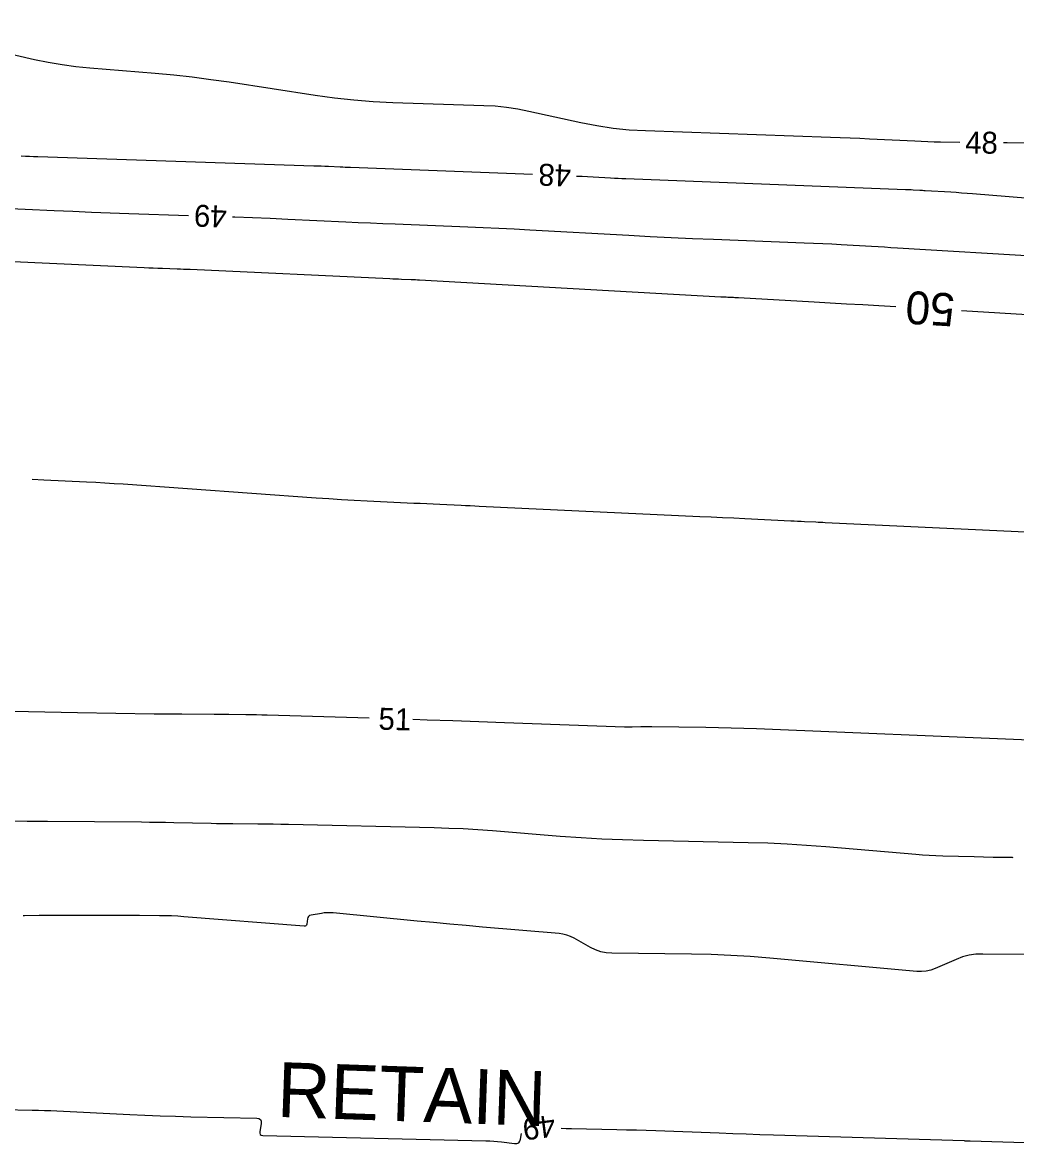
# Model space of a CAD drawing. Extents: x 2384780 to 2405861, y 547869 to 573706.
# Drawn here: x 2392661.1 to 2392751.8, y 552618.3 to 552720.5 of the extents above; entities that cross this region are included whole.
import ezdxf

# ---------------------------------------------------------------- set-up
doc = ezdxf.new("R2010")
doc.units = 0
for name, color, linetype in [('Breaklines', 7, 'Continuous'), ('Old_Level_60', 7, 'Continuous'), ('Old_Level_61', 7, 'Continuous')]:
    doc.layers.add(name, color=color, linetype=linetype)

msp = doc.modelspace()

# ---------------------------------------------------------------- linework, layer by layer
at = {"layer": 'Old_Level_60'}
for points in [[(2392746.60125, 552709.5845), (2392744.845, 552709.60525), (2392744.259, 552709.615), (2392743.6735, 552709.6305), (2392743.088, 552709.65175), (2392742.503, 552709.6785), (2392738.3585, 552709.88825), (2392737.47025, 552709.9315), (2392736.582, 552709.971), (2392735.6935, 552710.007), (2392734.805, 552710.0395), (2392717.91575, 552710.62125), (2392716.432, 552710.70625), (2392714.95675, 552710.8585), (2392713.49, 552711.078), (2392712.0315, 552711.36475), (2392707.28175, 552712.41125), (2392706.26075, 552712.61175), (2392705.234, 552712.76475), (2392704.20125, 552712.87), (2392703.1625, 552712.928), (2392694.85575, 552713.1995), (2392693.078, 552713.28425), (2392691.3055, 552713.422), (2392689.53775, 552713.6125), (2392687.77475, 552713.85625), (2392679.93575, 552715.05925), (2392678.254, 552715.302), (2392676.569, 552715.515), (2392674.8805, 552715.69825), (2392673.18825, 552715.8515), (2392667.22475, 552716.339), (2392665.95025, 552716.4665), (2392664.683, 552716.64025), (2392663.423, 552716.86), (2392662.17025, 552717.12575), (2392647.4785, 552720.52325)], [(2392758.29875, 552709.41075), (2392750.9265, 552709.5265), (2392750.601, 552709.5315)], [(2392660.95675, 552708.34675), (2392661.335, 552708.33), (2392661.713, 552708.3145), (2392662.09125, 552708.3), (2392662.46925, 552708.287), (2392687.6645, 552707.45425), (2392687.995, 552707.44275), (2392688.3255, 552707.43025), (2392688.656, 552707.4165), (2392688.98625, 552707.4015), (2392690.0655, 552707.35125), (2392690.297, 552707.34075), (2392690.52825, 552707.33075), (2392690.7595, 552707.321), (2392690.99075, 552707.312), (2392707.62, 552706.6695)], [(2392711.617, 552706.514), (2392711.65725, 552706.5125), (2392712.14925, 552706.49025), (2392712.641, 552706.466), (2392713.1325, 552706.4395), (2392714.73825, 552706.3495), (2392715.0825, 552706.331), (2392715.42675, 552706.314), (2392715.771, 552706.2985), (2392716.11525, 552706.2845), (2392741.6315, 552705.29725), (2392741.81175, 552705.28975), (2392741.992, 552705.2815), (2392742.1725, 552705.2725), (2392742.3525, 552705.26275), (2392742.94125, 552705.2295), (2392743.0675, 552705.22225), (2392743.19375, 552705.215), (2392743.31975, 552705.2075), (2392743.446, 552705.2), (2392745.76975, 552705.0605), (2392746.2675, 552705.02925), (2392746.76525, 552704.99525), (2392747.2625, 552704.9585), (2392747.75975, 552704.91875), (2392761.508, 552703.786)], [(2392656.00525, 552703.7425), (2392663.95325, 552703.3755), (2392665.65625, 552703.2995), (2392667.35975, 552703.22925), (2392669.0635, 552703.16475), (2392670.76725, 552703.1055), (2392676.231, 552702.925)], [(2392680.22875, 552702.7905), (2392680.43675, 552702.78325), (2392682.05325, 552702.7215), (2392683.6695, 552702.6545), (2392685.2855, 552702.582), (2392690.564, 552702.33625), (2392691.69525, 552702.28475), (2392692.8265, 552702.23525), (2392693.958, 552702.18825), (2392695.0895, 552702.1435), (2392701.70225, 552701.888), (2392703.11925, 552701.83025), (2392704.53575, 552701.76625), (2392705.95225, 552701.69625), (2392707.36825, 552701.62), (2392716.39775, 552701.11475), (2392718.333, 552701.01075), (2392720.26825, 552700.915), (2392722.20425, 552700.8275), (2392724.1405, 552700.7485), (2392732.3965, 552700.429), (2392733.243, 552700.39425), (2392734.0895, 552700.356), (2392734.9355, 552700.31375), (2392735.7815, 552700.2675), (2392738.54475, 552700.111), (2392739.13675, 552700.07725), (2392739.729, 552700.043), (2392740.321, 552700.008), (2392740.913, 552699.97275), (2392754.212, 552699.17475)], [(2392661.94375, 552678.86375), (2392663.01525, 552678.80975), (2392666.924, 552678.62325), (2392667.7615, 552678.58075), (2392668.5985, 552678.5335), (2392669.4355, 552678.48125), (2392670.272, 552678.42425), (2392687.86075, 552677.174), (2392689.02475, 552677.0945), (2392690.18925, 552677.0215), (2392691.354, 552676.95525), (2392692.51925, 552676.8955), (2392696.7685, 552676.6895), (2392697.36325, 552676.66075), (2392697.958, 552676.6325), (2392698.55275, 552676.60425), (2392699.1475, 552676.5765), (2392701.0905, 552676.48625), (2392701.50675, 552676.46675), (2392701.92325, 552676.4475), (2392702.3395, 552676.428), (2392702.75575, 552676.40875), (2392722.88275, 552675.473), (2392723.91175, 552675.425), (2392724.941, 552675.37625), (2392725.97, 552675.32725), (2392726.999, 552675.27775), (2392731.1745, 552675.07575), (2392731.48775, 552675.06025), (2392731.80125, 552675.045), (2392732.11475, 552675.02925), (2392732.42825, 552675.01325), (2392733.452, 552674.961), (2392733.6715, 552674.95), (2392733.89075, 552674.93925), (2392734.11025, 552674.9285), (2392734.32975, 552674.91825), (2392755.85575, 552673.9195)], [(2392692.69975, 552657.05075), (2392683.38875, 552657.3335), (2392682.909, 552657.347), (2392682.429, 552657.3585), (2392681.94925, 552657.3675), (2392681.46925, 552657.3745), (2392679.90125, 552657.394), (2392679.5655, 552657.39775), (2392679.2295, 552657.401), (2392678.8935, 552657.40325), (2392678.5575, 552657.405), (2392675.613, 552657.41725), (2392674.982, 552657.421), (2392674.35125, 552657.4265), (2392673.72025, 552657.434), (2392673.0895, 552657.44325), (2392666.1045, 552657.55825), (2392664.60775, 552657.5845), (2392663.111, 552657.6145), (2392661.61425, 552657.64775), (2392660.11775, 552657.68475)], [(2392752.975, 552655.0725), (2392728.06175, 552656.07675), (2392726.901, 552656.11975), (2392725.74025, 552656.15525), (2392724.57925, 552656.18325), (2392723.418, 552656.20375), (2392718.49275, 552656.2745), (2392718.2455, 552656.27675), (2392717.99825, 552656.277), (2392717.75075, 552656.275), (2392717.5035, 552656.27075), (2392716.69575, 552656.25325), (2392716.52275, 552656.25075), (2392716.3495, 552656.2505), (2392716.1765, 552656.253), (2392716.0035, 552656.258), (2392705.05025, 552656.65), (2392702.703, 552656.7325), (2392700.35575, 552656.81175), (2392698.00825, 552656.88775), (2392696.698, 552656.9285)], [(2392752.57975, 552635.495), (2392748.69675, 552635.553), (2392748.069, 552635.52975), (2392747.4545, 552635.44075), (2392746.85325, 552635.286), (2392746.265, 552635.06575), (2392744.365, 552634.23925), (2392743.9535, 552634.08925), (2392743.53325, 552633.9935), (2392743.10425, 552633.95225), (2392742.6665, 552633.965), (2392729.26075, 552635.18), (2392727.4815, 552635.32375), (2392725.70025, 552635.432), (2392723.9175, 552635.5055), (2392722.13275, 552635.5435), (2392714.84625, 552635.62775), (2392714.33175, 552635.665), (2392713.83375, 552635.765), (2392713.35275, 552635.9275), (2392712.8885, 552636.15275), (2392711.39925, 552636.99075), (2392711.0745, 552637.15175), (2392710.73825, 552637.27575), (2392710.3905, 552637.36275), (2392710.03125, 552637.41275), (2392703.0545, 552638.012), (2392701.55975, 552638.1425), (2392700.06525, 552638.27675), (2392698.571, 552638.41525), (2392697.07725, 552638.5575), (2392689.41125, 552639.298), (2392689.14475, 552639.315), (2392688.879, 552639.31425), (2392688.61375, 552639.29575), (2392688.34925, 552639.2595), (2392687.40725, 552639.09875), (2392687.27725, 552639.05875), (2392687.1785, 552638.9885), (2392687.111, 552638.8875), (2392687.075, 552638.7565), (2392687.00825, 552638.27825), (2392686.983, 552638.18975), (2392686.93525, 552638.12875), (2392686.8655, 552638.09525), (2392686.7735, 552638.08975), (2392675.7965, 552638.95525), (2392675.24175, 552638.99375), (2392674.6865, 552639.02175), (2392674.13075, 552639.0395), (2392673.57475, 552639.0465), (2392671.7575, 552639.05275), (2392671.368, 552639.054), (2392670.97875, 552639.0555), (2392670.58925, 552639.05675), (2392670.19975, 552639.058), (2392663.94125, 552639.07925), (2392662.60025, 552639.07225), (2392661.26025, 552639.0425), (2392661.1315, 552639.03725)], [(2392659.3155, 552621.38425), (2392661.9565, 552621.32425), (2392662.52225, 552621.3095), (2392663.088, 552621.29125), (2392663.6535, 552621.269), (2392664.219, 552621.243), (2392670.861, 552620.91625), (2392672.252, 552620.8525), (2392673.6435, 552620.79775), (2392675.03525, 552620.7525), (2392676.42725, 552620.71625), (2392682.4525, 552620.58), (2392682.654, 552620.546), (2392682.78725, 552620.4555), (2392682.85175, 552620.308), (2392682.848, 552620.1035), (2392682.7235, 552619.343), (2392682.72075, 552619.19975), (2392682.766, 552619.0965), (2392682.85925, 552619.03275), (2392683.00025, 552619.00875), (2392703.35275, 552618.51325), (2392703.712, 552618.50025), (2392704.0705, 552618.47825), (2392704.42825, 552618.44775), (2392704.7855, 552618.40825), (2392705.9755, 552618.2625), (2392706.1885, 552618.2665), (2392706.3515, 552618.337), (2392706.46475, 552618.474), (2392706.52825, 552618.67725), (2392706.6115, 552619.1885)], [(2392710.2175, 552619.65325), (2392710.68175, 552619.641), (2392711.1565, 552619.63075), (2392715.31075, 552619.5505), (2392716.20075, 552619.53125), (2392717.09075, 552619.508), (2392717.98075, 552619.48075), (2392718.8705, 552619.4495), (2392724.64275, 552619.2335), (2392725.8795, 552619.18825), (2392727.11675, 552619.145), (2392728.35375, 552619.10375), (2392729.59075, 552619.06475), (2392747.00375, 552618.5285), (2392747.0565, 552618.527), (2392747.109, 552618.52525), (2392747.1615, 552618.52375), (2392747.21425, 552618.522), (2392747.386, 552618.5165), (2392747.42275, 552618.51525), (2392747.4595, 552618.51425), (2392747.4965, 552618.513), (2392747.53325, 552618.51175), (2392754.5205, 552618.289)]]:
    msp.add_lwpolyline(points, dxfattribs=at)
at = {"layer": 'Old_Level_61'}
for points in [[(2392646.89175, 552699.33025), (2392672.1735, 552698.16275), (2392672.58975, 552698.14425), (2392673.006, 552698.127), (2392673.42225, 552698.11125), (2392673.8385, 552698.09675), (2392675.19875, 552698.052), (2392675.49, 552698.04175), (2392675.7815, 552698.03075), (2392676.07275, 552698.0185), (2392676.36425, 552698.0055), (2392694.58525, 552697.157), (2392694.855, 552697.14475), (2392695.12475, 552697.133), (2392695.3945, 552697.12175), (2392695.66425, 552697.111), (2392696.54575, 552697.077), (2392696.7345, 552697.06925), (2392696.9235, 552697.06075), (2392697.11225, 552697.0515), (2392697.301, 552697.04125), (2392724.78525, 552695.5035), (2392724.947, 552695.495), (2392725.10875, 552695.487), (2392725.2705, 552695.4795), (2392725.43225, 552695.473), (2392725.96075, 552695.4525), (2392726.074, 552695.448), (2392726.18725, 552695.44275), (2392726.3005, 552695.437), (2392726.41375, 552695.431), (2392733.309, 552695.04025), (2392734.7865, 552694.95575), (2392736.264, 552694.87025), (2392737.7415, 552694.78325), (2392739.21875, 552694.69525), (2392740.773, 552694.602)], [(2392746.76225, 552694.2425), (2392756.256, 552693.67275)], [(2392751.465, 552644.34), (2392751.4055, 552644.34075), (2392750.529, 552644.35425), (2392749.65275, 552644.37025), (2392748.77625, 552644.3885), (2392747.9, 552644.4095), (2392745.03775, 552644.4815), (2392744.4245, 552644.50175), (2392743.812, 552644.531), (2392743.19975, 552644.56975), (2392742.58825, 552644.61775), (2392734.36525, 552645.326), (2392732.6025, 552645.4635), (2392730.83825, 552645.572), (2392729.07225, 552645.65175), (2392727.30475, 552645.70275), (2392717.7385, 552645.9005), (2392715.83725, 552645.95375), (2392713.93775, 552646.0355), (2392712.0395, 552646.1455), (2392710.14275, 552646.28375), (2392703.94925, 552646.78125), (2392702.6215, 552646.8785), (2392701.29275, 552646.95625), (2392699.963, 552647.01525), (2392698.6325, 552647.055), (2392685.34325, 552647.35625), (2392684.6435, 552647.37075), (2392683.9435, 552647.38275), (2392683.24375, 552647.392), (2392682.54375, 552647.39875), (2392680.2575, 552647.41675), (2392679.7675, 552647.4215), (2392679.2775, 552647.428), (2392678.78775, 552647.43625), (2392678.29775, 552647.4465), (2392674.87175, 552647.5235), (2392674.1375, 552647.53875), (2392673.40325, 552647.55125), (2392672.669, 552647.56075), (2392671.93475, 552647.568), (2392663.3465, 552647.63425), (2392661.50625, 552647.65325), (2392659.666, 552647.68225)]]:
    msp.add_lwpolyline(points, dxfattribs=at)

# ---------------------------------------------------------------- texts
at = {"layer": 'Breaklines'}
msp.add_text('RETAIN', height=5, rotation=358.0057389, dxfattribs=at).set_placement((2392684.255, 552620.703))
at = {"layer": 'Old_Level_60'}
for s, rotation, p in [('48', 359.242675, (2392747.08425, 552708.58)), ('48', 177.7733972, (2392711.16, 552707.533)), ('49', 178.0730722, (2392679.743, 552703.8085)), ('51', 358.2497583, (2392693.535, 552656.025)), ('49', 187.3426139, (2392709.559, 552620.905))]:
    msp.add_text(s, height=2, rotation=rotation, dxfattribs=at).set_placement(p)
at = {"layer": 'Old_Level_61'}
msp.add_text('50', height=3, rotation=176.5653722, dxfattribs=at).set_placement((2392746.21525, 552695.778))

doc.saveas('drawing.dxf')
